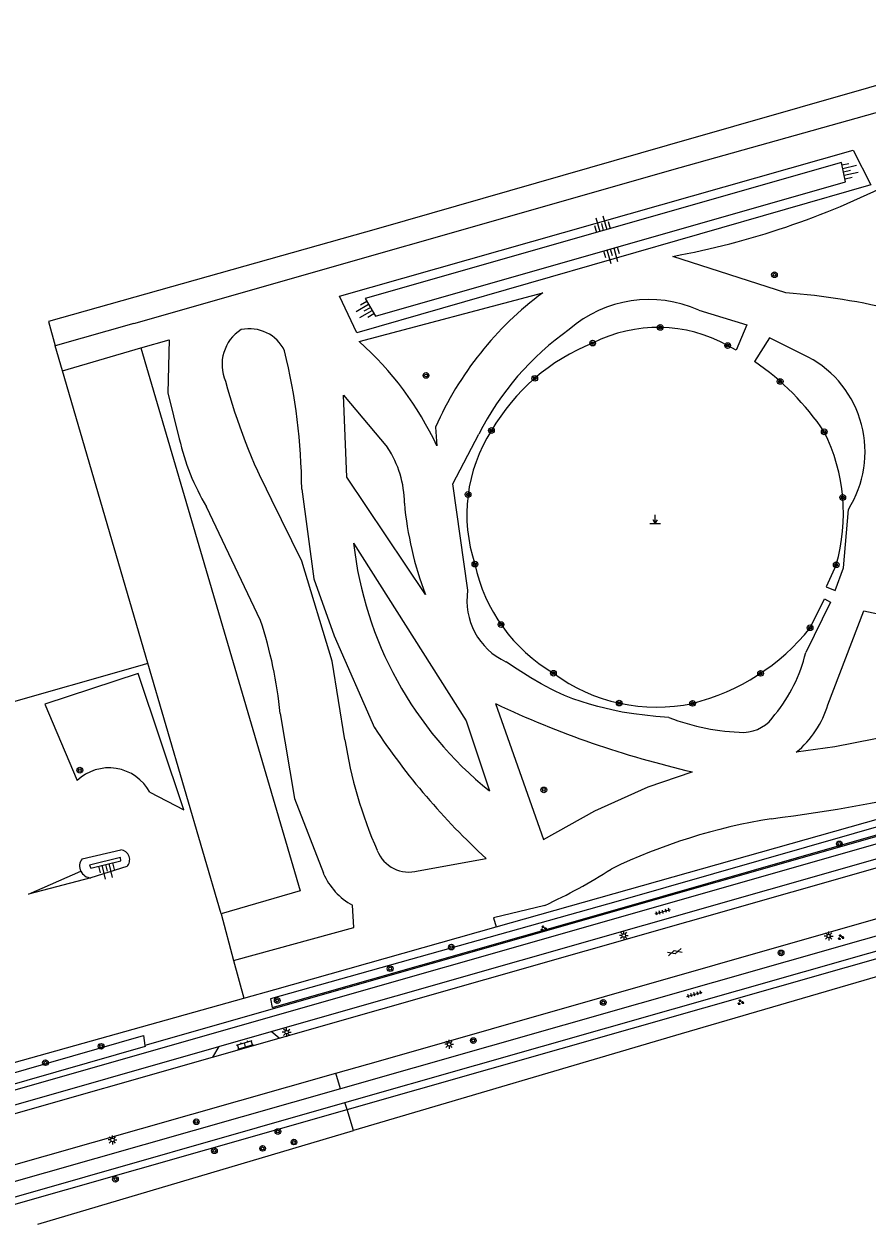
# Model space of a CAD drawing. Extents: x 124000 to 129000, y 395500 to 397503.
# Drawn here: x 127152.7 to 127271, y 395500 to 395668.3 of the extents above; entities that cross this region are included whole.
import ezdxf

# ---------------------------------------------------------------- set-up
doc = ezdxf.new("R2010")
doc.units = 0
for name, color, linetype in [('gg-afsc-draadraster', 7, 'Continuous'), ('gg-afsc-erfafscheiding', 7, 'Continuous'), ('gg-afsc-faunaraster', 7, 'Continuous'), ('gg-knt-bovenkant onderkant talud', 7, 'Continuous'), ('gg-knt-verharding', 7, 'Continuous'), ('gg-kntw-bovenkant insteek waterloop', 7, 'Continuous'), ('gg-kntw-greppel-droge sloot', 7, 'Continuous'), ('gt-grn-groengrens', 7, 'Continuous'), ('gt-grn-groengrens NZ', 7, 'Continuous'), ('gt-symb-boom', 7, 'Continuous'), ('gt-symb-gesloten verharding', 7, 'Continuous'), ('gt-symb-groenvak', 7, 'Continuous'), ('gt-symb-klinker verharding', 7, 'Continuous'), ('gt-symb-lichtmast', 7, 'Continuous'), ('gt-symb-markant object', 7, 'Continuous'), ('gt-symb-talud symbool', 7, 'Continuous'), ('gt-symb-tegel verharding', 7, 'Continuous')]:
    doc.layers.add(name, color=color, linetype=linetype)

# ---------------------------------------------------------------- blocks, each defined once
blk = doc.blocks.new('gt0-TALUD_1')
at = {"layer": 'gt-symb-talud symbool'}
for p, q in [((-1, -1), (-1, 0)), ((-0.5, -2), (-0.5, 0)), ((0, -1), (0, 0)), ((0.5, -2), (0.5, 0)), ((1, -1), (1, 0))]:
    blk.add_line(p, q, dxfattribs=at)
blk = doc.blocks.new('gt0-TEG1')
at = {"layer": 'gt-symb-tegel verharding'}
for p, q in [((-1.12, 0), (1.13, 0)), ((-0.9, -0.25), (-0.9, 0.25)), ((-0.45, -0.25), (-0.45, 0.25)), ((0, -0.25), (0, 0.25)), ((0.45, -0.25), (0.45, 0.25)), ((0.9, -0.25), (0.9, 0.25))]:
    blk.add_line(p, q, dxfattribs=at)
blk = doc.blocks.new('gt0-GESVH1')
at = {"layer": 'gt-symb-gesloten verharding'}
for p, q in [((-0.99, -0.26), (0.01, 0.24)), ((0.01, -0.26), (-0.99, 0.24)), ((0.01, 0.24), (1.01, -0.26)), ((1.01, 0.24), (0.01, -0.26))]:
    blk.add_line(p, q, dxfattribs=at)
blk = doc.blocks.new('gt0-BOOM')
at = {"layer": 'gt-symb-boom'}
for radius in [0.4, 0.2]:
    blk.add_circle((0, 0), radius, dxfattribs=at)
blk = doc.blocks.new('gt0-GRVAK')
at = {"layer": 'gt-symb-groenvak'}
for p, q in [((-0.11, 0.19), (-0.23, 0.24)), ((-0.18, 0.15), (0.09, 0.15)), ((-0.09, 0.21), (-0.16, 0.32)), ((-0.05, 0.21), (-0.05, 0.39)), ((0, 0.21), (0.06, 0.32)), ((0.01, 0.19), (0.13, 0.24)), ((0.26, -0.05), (0.2, 0.06)), ((0.3, -0.05), (0.3, 0.13)), ((0.35, -0.05), (0.41, 0.06)), ((-0.25, -0.23), (-0.36, -0.18)), ((-0.32, -0.26), (-0.05, -0.26)), ((-0.23, -0.21), (-0.29, -0.09)), ((-0.18, -0.2), (-0.18, -0.02)), ((-0.14, -0.21), (-0.07, -0.09)), ((-0.12, -0.23), (0, -0.18)), ((0.24, -0.07), (0.12, -0.02)), ((0.17, -0.11), (0.44, -0.11)), ((0.37, -0.07), (0.49, -0.02))]:
    blk.add_line(p, q, dxfattribs=at)
blk = doc.blocks.new('gt0-LMAST')
at = {"layer": 'gt-symb-lichtmast'}
for p, q in [((-0.18, 0.17), (-0.45, 0.44)), ((-0.01, 0.25), (-0.01, 0.62)), ((0.17, 0.17), (0.44, 0.44)), ((-0.26, 0), (-0.63, 0)), ((-0.18, -0.18), (-0.45, -0.45)), ((-0.01, -0.25), (-0.01, -0.63)), ((0.44, -0.45), (0.17, -0.18)), ((0.24, 0), (0.62, 0))]:
    blk.add_line(p, q, dxfattribs=at)
blk.add_circle((-0.01, 0), 0.25, dxfattribs=at)
blk = doc.blocks.new('gt0-MARKOB')
at = {"layer": 'gt-symb-markant object'}
for p, q in [((-0.75, 0), (0.75, 0)), ((0, 0), (-0.3, 0.52)), ((0, 0), (0, 1.2)), ((0, 0), (0.3, 0.52))]:
    blk.add_line(p, q, dxfattribs=at)
blk = doc.blocks.new('gt0-KL1')
at = {"layer": 'gt-symb-klinker verharding'}
for p, q in [((-1.15, 0.3), (1.15, 0.3)), ((-1, -0.3), (-1, 0.3)), ((-0.5, 0.3), (-0.5, 0.45)), ((0, -0.3), (0, 0.3)), ((0.5, 0.3), (0.5, 0.45)), ((1, -0.3), (1, 0.3)), ((-1.15, -0.3), (1.15, -0.3)), ((-0.5, -0.45), (-0.5, -0.3)), ((0.5, -0.45), (0.5, -0.3))]:
    blk.add_line(p, q, dxfattribs=at)

msp = doc.modelspace()

# ---------------------------------------------------------------- linework, layer by layer
at = {"layer": 'gg-afsc-draadraster'}
msp.add_line((127076.4, 395552.07), (127169.33, 395578.45), dxfattribs=at)
at = {"layer": 'gg-afsc-erfafscheiding'}
msp.add_line((127154.62, 395500), (127198.93, 395513.11), dxfattribs=at)
msp.add_lwpolyline([(127461.94, 395588.96), (127424.85, 395578.59), (127338.47, 395554), (127244.9, 395526.7), (127198.93, 395513.11)], dxfattribs=at)
at = {"layer": 'gg-afsc-faunaraster'}
for p, q in [((127218.96, 395541.67), (127320.92, 395570.47)), ((127070.28, 395500), (127183.51, 395531.68))]:
    msp.add_line(p, q, dxfattribs=at)
msp.add_lwpolyline([(127183.51, 395531.68), (127187.87, 395532.89), (127218.96, 395541.67)], dxfattribs=at)
at = {"layer": 'gg-knt-bovenkant onderkant talud'}
for p, q in [((127160.83, 395551.25), (127166.27, 395552.48)), ((127167.12, 395550.14), (127162.06, 395548.55))]:
    msp.add_line(p, q, dxfattribs=at)
for points in [[(127199.41, 395625.03), (127196.96, 395630.16), (127269.04, 395650.67), (127271.54, 395645.78), (127199.41, 395625.03)], [(127200.57, 395629.85), (127202.01, 395627.34), (127268, 395646.2), (127267.4, 395648.93), (127200.57, 395629.85)], [(127161.86, 395550.35), (127162.05, 395549.94), (127166.25, 395550.95), (127166.24, 395551.41), (127161.86, 395550.35)]]:
    msp.add_lwpolyline(points, dxfattribs=at)
for centre, radius, start, end in [((127166.13, 395551.1), 1.38, 315.7888, 84.2678), ((127162.16, 395550.23), 1.68, 142.5483, 206.4276), ((127162.16, 395550.23), 1.68, 206.5443, 266.3783)]:
    msp.add_arc(centre, radius, start, end, dxfattribs=at)
at = {"layer": 'gg-knt-verharding'}
for p, q in [((127085.44, 395500), (127331.86, 395570.31)), ((127187.35, 395526.99), (127331.56, 395568.14)), ((127188.5, 395526.07), (127330.46, 395566.54)), ((127180.01, 395524.9), (127187.35, 395526.99)), ((127188.5, 395526.07), (127187.35, 395526.99)), ((127092.78, 395500), (127180.01, 395524.9)), ((127179.13, 395523.39), (127188.5, 395526.07)), ((127180.01, 395524.9), (127179.13, 395523.39)), ((127097.08, 395500), (127179.13, 395523.39)), ((127134.42, 395503.52), (127196.46, 395521.14)), ((127197.12, 395518.98), (127132.63, 395500.61)), ((127137.99, 395500), (127197.73, 395517.03))]:
    msp.add_line(p, q, dxfattribs=at)
for points in [[(127483.65, 395600.68), (127427.53, 395584.63), (127197.12, 395518.98)], [(127197.73, 395517.03), (127427.72, 395582.55), (127485.05, 395598.98)], [(127196.46, 395521.14), (127202.42, 395522.83), (127360.4, 395568.03)]]:
    msp.add_lwpolyline(points, dxfattribs=at)
at = {"layer": 'gg-kntw-bovenkant insteek waterloop'}
for points in [[(127187.26, 395531.59), (127187.53, 395530.38), (127236.29, 395544.25), (127329.11, 395570.87), (127328.76, 395571.87), (127236.08, 395545.27), (127187.26, 395531.59)], [(127077.39, 395500), (127169.45, 395526.43), (127169.64, 395525.06)], [(127169.64, 395525.06), (127169.66, 395524.92), (127082.85, 395500)]]:
    msp.add_lwpolyline(points, dxfattribs=at)
at = {"layer": 'gg-kntw-greppel-droge sloot'}
msp.add_line((127168.07, 395626.34), (127157.05, 395623.2), dxfattribs=at)
for points in [[(127302.85, 395668.35), (127289.82, 395664.72), (127242.93, 395651.3), (127202.41, 395639.67), (127156.1, 395626.63), (127157.05, 395623.2)], [(127168.07, 395626.34), (127244.78, 395648.21), (127289.51, 395660.75), (127292.33, 395661.56)]]:
    msp.add_lwpolyline(points, dxfattribs=at)
at = {"layer": 'gt-grn-groengrens'}
for p, q in [((127259.61, 395630.63), (127243.76, 395635.75)), ((127199.72, 395623.81), (127225.48, 395630.63)), ((127158.08, 395619.68), (127157.05, 395623.2)), ((127158.08, 395619.68), (127169.08, 395622.9)), ((127170.06, 395578.67), (127158.08, 395619.68)), ((127210.45, 395611.79), (127210.64, 395609.16)), ((127185.88, 395584.65), (127178.29, 395600.62)), ((127169.33, 395578.45), (127170.06, 395578.67)), ((127180.33, 395543.51), (127170.06, 395578.67)), ((127207.99, 395549.55), (127217.56, 395551.29)), ((127180.33, 395543.51), (127182.09, 395536.96)), ((127182.09, 395536.96), (127183.51, 395531.68)), ((127197.12, 395518.98), (127196.46, 395521.14)), ((127198.02, 395516.07), (127197.73, 395517.03)), ((127198.93, 395513.11), (127198.02, 395516.07))]:
    msp.add_line(p, q, dxfattribs=at)
for points in [[(127247.39, 395628.18), (127254.11, 395626.14), (127252.65, 395622.58), (127251.44, 395623.24)], [(127169.08, 395622.9), (127173.04, 395624.05), (127172.87, 395616.61), (127174.46, 395610.15)], [(127262.74, 395621.62), (127257.29, 395624.3), (127255.2, 395621)], [(127169.08, 395622.9), (127191.42, 395546.76), (127180.33, 395543.51)], [(127209.03, 395588.31), (127198, 395604.75), (127197.51, 395616.27), (127203.71, 395608.93)], [(127214.95, 395588.9), (127212.85, 395603.85), (127216.52, 395610.82)], [(127191.66, 395603.11), (127193.36, 395590.53), (127196.2, 395582.51), (127201.87, 395569.63)], [(127197.72, 395567.93), (127195.93, 395578.97), (127191.65, 395592.99), (127187.42, 395601.64)], [(127266.68, 395592.49), (127265.25, 395589.39), (127266.53, 395588.85), (127267.69, 395592.03), (127268.38, 395600.25)], [(127198.93, 395595.5), (127214.76, 395570.58), (127218.01, 395560.75)], [(127263.01, 395583.64), (127265.05, 395587.7), (127265.87, 395587.25), (127262.4, 395580.16)], [(127265.52, 395572.84), (127270.57, 395586.01), (127275.58, 395584.95), (127281.74, 395570.28), (127277.44, 395569.11), (127266.49, 395566.92), (127261.07, 395566.19)], [(127243.2, 395571.06), (127241.34, 395571.22), (127238.27, 395571.58), (127236.64, 395571.82), (127235.16, 395572.11), (127233.22, 395572.58), (127232.03, 395572.91), (127230.88, 395573.28), (127229.73, 395573.68), (127228.55, 395574.15), (127227.31, 395574.7), (127226.66, 395575.01), (127225.25, 395575.77), (127223.81, 395576.62), (127221.37, 395578.18), (127220.33, 395578.87)], [(127170.34, 395560.58), (127175.12, 395558.09), (127168.69, 395577.22), (127155.62, 395572.91), (127160.13, 395562.21)], [(127218.86, 395573), (127225.59, 395553.93), (127232.82, 395557.97), (127240.27, 395561.31), (127246.48, 395563.43)], [(127188.63, 395571.63), (127190.65, 395559.69), (127194.7, 395549.2)], [(127162.06, 395548.55), (127153.3, 395546.28), (127160.66, 395549.48)], [(127182.09, 395536.96), (127198.96, 395541.58), (127198.79, 395544.73)], [(127225.78, 395544.7), (127218.59, 395542.97), (127218.96, 395541.67)]]:
    msp.add_lwpolyline(points, dxfattribs=at)
for centre, radius, start, end in [((127223.04, 395748.22), 114.36, 280.4359, 296.874), ((127253.52, 395592.84), 47.06, 126.5782, 156.264), ((127252.65, 395537.49), 93.4, 66.0585, 85.7244), ((127240.39, 395612.7), 16.99, 65.6775, 131.2161), ((127184.31, 395620.11), 5.49, 25.7602, 102.0774), ((127241.65, 395605.64), 20.14, 60.9234, 117.0444), ((127186.29, 395620.57), 5.82, 122.5398, 203.6832), ((127252.56, 395592.49), 40.43, 125.3108, 153.0428), ((127107.93, 395602.54), 83.73, 0.3881, 13.7856), ((127169.39, 395589.81), 45.56, 25.1326, 48.2673), ((127243.22, 395596.79), 28.86, 111.8319, 149.7589), ((127234.77, 395590.92), 36.36, 33.766, 55.8205), ((127255.66, 395608.33), 15.07, 327.5784, 61.9489), ((127257.76, 395638.56), 79.44, 194.8245, 207.6945), ((127236.64, 395599.53), 21.81, 147.2742, 198.6021), ((127241.83, 395599.65), 25.86, 343.9263, 26.3539), ((127206.25, 395617.37), 32.59, 192.7987, 210.9305), ((127191.89, 395601.09), 14.18, 0.0917, 33.5849), ((127253.62, 395605.35), 47.74, 185.1027, 200.9147), ((127250.72, 395601.32), 52.11, 186.4181, 231.1254), ((127238.87, 395597.45), 23.42, 192.0303, 239.5106), ((127224.34, 395587.48), 9.5, 171.4213, 244.9939), ((127129.74, 395566), 59.15, 5.454, 18.3778), ((127239.16, 395602.62), 30.48, 283.9838, 321.4877), ((127241.4, 395585.18), 21.59, 320.6011, 346.5542), ((127241.44, 395596.78), 24.28, 233.4724, 282.0894), ((127277.19, 395696.72), 136.78, 244.7583, 257.0268), ((127252.12, 395576.98), 14.02, 309.6783, 342.8542), ((127254.7, 395601.23), 32.29, 249.1298, 268.265), ((127253.47, 395574.42), 5.47, 272.6914, 327.4676), ((127284.11, 395624.09), 98.64, 213.5113, 227.5661), ((127257.33, 395576.97), 60.29, 188.6237, 204.0269), ((127164.61, 395557.49), 6.5, 28.3058, 133.5587), ((127228.24, 395791.91), 236.87, 277.1114, 283.1626), ((127270.33, 395477), 80.87, 99.0794, 115.8449), ((127206.69, 395554.11), 4.74, 200.8817, 285.9802), ((127203.27, 395552.94), 9.36, 203.5446, 241.394), ((127193.89, 395614.05), 76.33, 294.6983, 302.6531)]:
    msp.add_arc(centre, radius, start, end, dxfattribs=at)
at = {"layer": 'gt-grn-groengrens NZ'}
msp.add_line((127141.62, 395500), (127198.02, 395516.07), dxfattribs=at)
for points in [[(127198.02, 395516.07), (127427.99, 395581.59), (127485.23, 395597.99)], [(127330.21, 395570.9), (127330.22, 395570.88), (127169.64, 395525.06)]]:
    msp.add_lwpolyline(points, dxfattribs=at)

# ---------------------------------------------------------------- block references
at = {"layer": 'gt-symb-boom'}
for p in [(127258.01, 395633.17), (127241.98, 395625.78), (127232.49, 395623.58), (127251.44, 395623.24), (127209.1, 395619.04), (127224.37, 395618.64), (127258.81, 395618.21), (127218.29, 395611.32), (127265, 395611.13), (127215.01, 395602.35), (127267.59, 395601.93), (127215.97, 395592.57), (127266.68, 395592.49), (127219.63, 395584.1), (127263.01, 395583.64), (127226.99, 395577.27), (127256.06, 395577.25), (127236.22, 395573.07), (127246.52, 395573.04), (127160.51, 395563.67), (127225.64, 395560.9), (127267.12, 395553.32), (127212.66, 395538.84), (127258.94, 395538.03), (127204.07, 395535.82), (127188.22, 395531.34), (127233.98, 395531.09), (127163.49, 395524.93), (127215.74, 395525.73), (127155.68, 395522.63), (127176.86, 395514.34), (127188.31, 395512.97), (127190.57, 395511.5), (127179.4, 395510.28), (127186.17, 395510.61), (127165.51, 395506.27)]:
    msp.add_blockref('gt0-BOOM', p, dxfattribs=at)
at = {"layer": 'gt-symb-gesloten verharding', "rotation": 15.898187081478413}
msp.add_blockref('gt0-GESVH1', (127244, 395538.13), dxfattribs=at)
at = {"layer": 'gt-symb-groenvak'}
for p in [(127225.6, 395541.47), (127267.32, 395540.23), (127253.25, 395531.11)]:
    msp.add_blockref('gt0-GRVAK', p, dxfattribs=at)
at = {"layer": 'gt-symb-klinker verharding', "rotation": 16.134204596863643}
msp.add_blockref('gt0-KL1', (127183.7, 395525.14), dxfattribs=at)
at = {"layer": 'gt-symb-lichtmast'}
for p in [(127236.87, 395540.48), (127265.63, 395540.4), (127189.55, 395526.91), (127212.35, 395525.21), (127165.1, 395511.8)]:
    msp.add_blockref('gt0-LMAST', p, dxfattribs=at)
at = {"layer": 'gt-symb-markant object'}
msp.add_blockref('gt0-MARKOB', (127241.28, 395598.29), dxfattribs=at)
at = {"layer": 'gt-symb-talud symbool'}
for p, xscale, yscale, rotation in [((127267.7, 395647.56), 0.9998324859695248, 0.9998324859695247, 102.5350233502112), ((127233.99, 395639.39), 1.000534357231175, 1.0005343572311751, -164.04673812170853), ((127235.01, 395636.77), 1.000534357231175, 1.0005343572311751, 15.95326187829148), ((127201.29, 395628.59), 0.9998464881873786, 0.9998464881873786, -60.12717895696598), ((127164.15, 395550.45), 0.999769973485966, 0.9997699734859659, 13.535856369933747)]:
    msp.add_blockref('gt0-TALUD_1', p, dxfattribs=dict(at, xscale=xscale, yscale=yscale, rotation=rotation))
at = {"layer": 'gt-symb-tegel verharding'}
for p, rotation in [((127242.34, 395543.8), 15.898187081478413), ((127246.78, 395532.22), 15.898187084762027)]:
    msp.add_blockref('gt0-TEG1', p, dxfattribs=dict(at, rotation=rotation))

doc.saveas('drawing.dxf')
